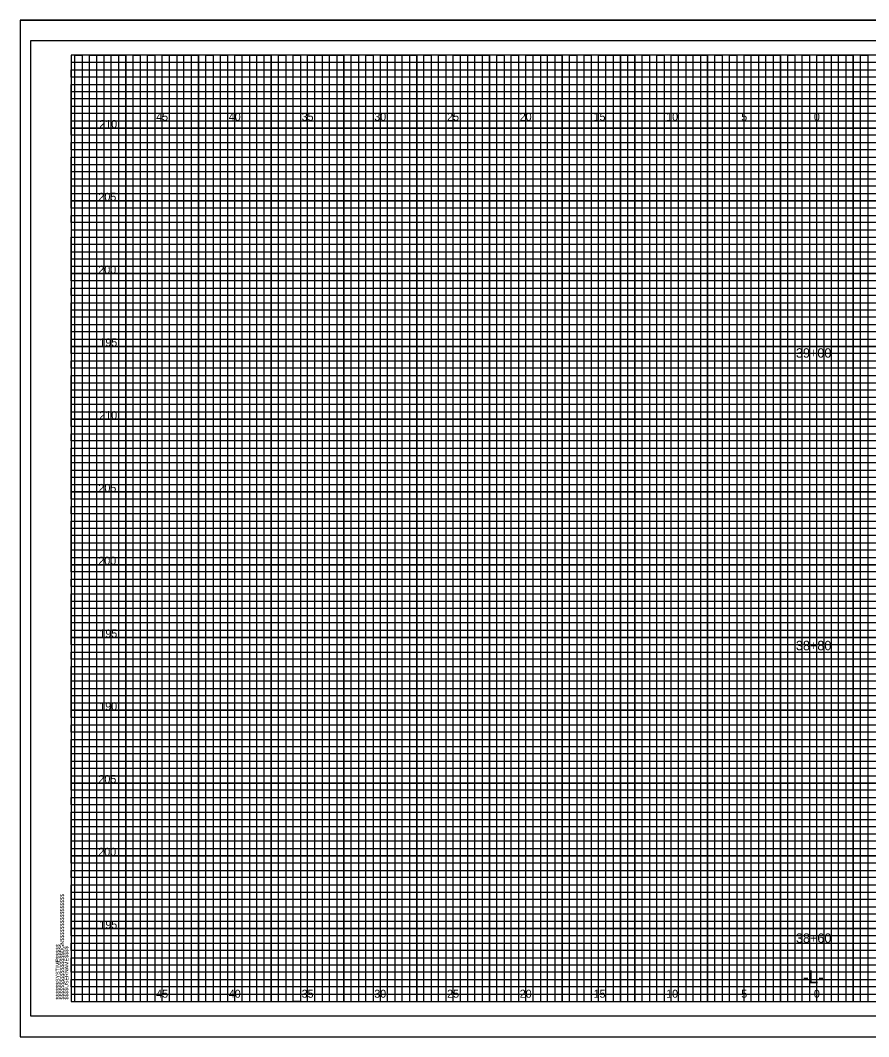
# Model space of a CAD drawing. Extents: x -4 to 103, y -2 to 6583.
# Drawn here: x -3.5 to 54.8, y 2830.6 to 2900.4 of the extents above; entities that cross this region are included whole.
import ezdxf

# ---------------------------------------------------------------- set-up
doc = ezdxf.new("R2010")
doc.units = 0
for name, color, linetype in [('Prop XS Alignment Label', 7, 'Continuous'), ('Prop XS Elevation Labels', 7, 'Continuous'), ('Prop XS Offset Labels', 7, 'Continuous'), ('Prop XS Station Labels', 7, 'Continuous'), ('Sheet Cross Section CELL', 7, 'Continuous'), ('Sheet Cross Section Grid Major CELL', 7, 'Continuous'), ('Sheet Cross Section Grid Middle CELL', 7, 'Continuous'), ('Sheet Cutting Line CELL', 7, 'Continuous'), ('Sheet DOT Grid CELL', 7, 'Continuous'), ('Sheet Plot Border Inside CELL', 7, 'Continuous'), ('Sheet Plot Border Outside CELL', 7, 'Continuous')]:
    doc.layers.add(name, color=color, linetype=linetype)

msp = doc.modelspace()

# ---------------------------------------------------------------- linework, layer by layer
at = {"layer": 'Sheet Cross Section CELL'}
msp.add_lwpolyline([(102.5, 2898), (0, 2898), (0, 2833), (102.5, 2833)], close=True, dxfattribs=at)
at = {"layer": 'Sheet Cross Section Grid Major CELL'}
for points in [[(1.25, 2833), (1.25, 2898), (3.75, 2898), (3.75, 2833), (6.25, 2833), (6.25, 2898), (8.75, 2898), (8.75, 2833), (11.25, 2833), (11.25, 2898), (13.75, 2898), (13.75, 2833), (16.25, 2833), (16.25, 2898), (18.75, 2898), (18.75, 2833), (21.25, 2833), (21.25, 2898), (23.75, 2898), (23.75, 2833), (26.25, 2833), (26.25, 2898), (28.75, 2898), (28.75, 2833), (31.25, 2833), (31.25, 2898), (33.75, 2898), (33.75, 2833), (36.25, 2833), (36.25, 2898), (38.75, 2898), (38.75, 2833), (41.25, 2833), (41.25, 2898), (43.75, 2898), (43.75, 2833), (46.25, 2833), (46.25, 2898), (48.75, 2898), (48.75, 2833), (51.25, 2833), (51.25, 2898), (53.75, 2898), (53.75, 2833)], [(102.5, 2893), (0, 2893), (0, 2895.5), (74.25, 2895.5)], [(102.5, 2888), (0, 2888), (0, 2890.5), (102.5, 2890.5)], [(102.5, 2883), (0, 2883), (0, 2885.5), (102.5, 2885.5)], [(102.5, 2878), (0, 2878), (0, 2880.5), (102.5, 2880.5)], [(102.5, 2873), (0, 2873), (0, 2875.5), (102.5, 2875.5)], [(102.5, 2868), (0, 2868), (0, 2870.5), (102.5, 2870.5)], [(102.5, 2863), (0, 2863), (0, 2865.5), (102.5, 2865.5)], [(102.5, 2858), (0, 2858), (0, 2860.5), (102.5, 2860.5)], [(102.5, 2853), (0, 2853), (0, 2855.5), (102.5, 2855.5)], [(102.5, 2848), (0, 2848), (0, 2850.5), (102.5, 2850.5)], [(102.5, 2843), (0, 2843), (0, 2845.5), (102.5, 2845.5)], [(102.5, 2838), (0, 2838), (0, 2840.5), (102.5, 2840.5)], [(0, 2835.5), (102.5, 2835.5)]]:
    msp.add_lwpolyline(points, dxfattribs=at)
at = {"layer": 'Sheet Cross Section Grid Middle CELL'}
for points in [[(0.25, 2833), (0.25, 2898), (0.75, 2898), (0.75, 2833), (1.75, 2833), (1.75, 2898), (2.25, 2898), (2.25, 2833), (2.75, 2833), (2.75, 2898), (3.25, 2898), (3.25, 2833), (4.25, 2833), (4.25, 2898), (4.75, 2898), (4.75, 2833), (5.25, 2833), (5.25, 2898), (5.75, 2898), (5.75, 2833), (6.75, 2833), (6.75, 2898), (7.25, 2898), (7.25, 2833), (7.75, 2833), (7.75, 2898), (8.25, 2898), (8.25, 2833), (9.25, 2833), (9.25, 2898), (9.75, 2898), (9.75, 2833), (10.25, 2833), (10.25, 2898), (10.75, 2898), (10.75, 2833), (11.75, 2833), (11.75, 2898), (12.25, 2898), (12.25, 2833), (12.75, 2833), (12.75, 2898), (13.25, 2898), (13.25, 2833), (14.25, 2833), (14.25, 2898), (14.75, 2898), (14.75, 2833), (15.75, 2833), (15.25, 2833), (15.25, 2898), (15.75, 2898), (15.75, 2833), (16.75, 2833), (16.75, 2898), (17.25, 2898), (17.25, 2833), (17.75, 2833), (17.75, 2898), (18.25, 2898), (18.25, 2833), (19.25, 2833), (19.25, 2898), (19.75, 2898), (19.75, 2833), (20.25, 2833), (20.25, 2898), (20.75, 2898), (20.75, 2833), (21.75, 2833), (21.75, 2898), (22.25, 2898), (22.25, 2833), (22.75, 2833), (22.75, 2898), (23.25, 2898), (23.25, 2833), (24.25, 2833), (24.25, 2898), (24.75, 2898), (24.75, 2833), (25.25, 2833), (25.25, 2898), (25.75, 2898), (25.75, 2833), (26.75, 2833), (26.75, 2898), (27.25, 2898), (27.25, 2833), (27.75, 2833), (27.75, 2898), (28.25, 2898), (28.25, 2833), (29.25, 2833), (29.25, 2898), (29.75, 2898), (29.75, 2833), (30.25, 2833), (30.25, 2898), (30.75, 2898), (30.75, 2833)], [(30.75, 2833), (31.75, 2833), (31.75, 2898), (32.25, 2898), (32.25, 2833), (32.75, 2833), (32.75, 2898), (33.25, 2898), (33.25, 2833), (34.25, 2833), (34.25, 2898), (34.75, 2898), (34.75, 2833), (35.25, 2833), (35.25, 2898), (35.75, 2898), (35.75, 2833), (36.75, 2833), (36.75, 2898), (37.25, 2898), (37.25, 2833), (37.75, 2833), (37.75, 2898), (37.75, 2833)], [(38.25, 2898), (38.25, 2833), (39.25, 2833), (39.25, 2898), (39.75, 2898), (39.75, 2833), (40.25, 2833), (40.25, 2898), (40.75, 2898), (40.75, 2833), (41.75, 2833), (41.75, 2898), (42.25, 2898), (42.25, 2833), (42.75, 2833), (42.75, 2898), (43.25, 2898), (43.25, 2833), (43.75, 2833), (44.25, 2833), (44.25, 2898), (44.75, 2898), (44.75, 2833), (45.25, 2833), (45.25, 2898), (45.75, 2898), (45.75, 2833), (46.75, 2833), (46.75, 2898), (47.25, 2898), (47.25, 2833), (47.75, 2833), (47.75, 2898), (48.25, 2898), (48.25, 2833), (49.25, 2833), (49.25, 2898), (49.75, 2898), (49.75, 2833), (50.25, 2833), (50.25, 2898), (50.75, 2898), (50.75, 2833), (51.75, 2833), (51.75, 2898), (52.25, 2898), (52.25, 2833), (52.75, 2833), (52.75, 2898), (53.25, 2898), (53.25, 2833), (54.25, 2833), (54.25, 2898), (54.75, 2898), (54.75, 2833), (55.25, 2833)], [(0, 2895), (0, 2896), (74.25, 2896), (74.25, 2896.5), (0, 2896.5), (0, 2897), (74.25, 2897), (74.25, 2897.5), (0, 2897.5)], [(102.5, 2895), (0, 2895)], [(102.5, 2894), (0, 2894), (0, 2894.5), (102.5, 2894.5)], [(102.5, 2892.5), (0, 2892.5), (0, 2893.5), (102.5, 2893.5)], [(102.5, 2891.5), (0, 2891.5), (0, 2892), (102.5, 2892)], [(102.5, 2890), (0, 2890), (0, 2891), (102.5, 2891)], [(102.5, 2889), (0, 2889), (0, 2889.5), (102.5, 2889.5)], [(102.5, 2887.5), (0, 2887.5), (0, 2888.5), (102.5, 2888.5)], [(102.5, 2886.5), (0, 2886.5), (0, 2887), (102.5, 2887)], [(0, 2886), (102.5, 2886)], [(102.5, 2885), (0, 2885)], [(102.5, 2884), (0, 2884), (0, 2884.5), (102.5, 2884.5)], [(102.5, 2882.5), (0, 2882.5), (0, 2883.5), (102.5, 2883.5)], [(102.5, 2881.5), (0, 2881.5), (0, 2882), (102.5, 2882)], [(102.5, 2880), (0, 2880), (0, 2881), (102.5, 2881)], [(102.5, 2879), (0, 2879), (0, 2879.5), (102.5, 2879.5)], [(102.5, 2877.5), (0, 2877.5), (0, 2878.5), (102.5, 2878.5)], [(102.5, 2876.5), (0, 2876.5), (0, 2877), (102.5, 2877)], [(102.5, 2875), (0, 2875), (0, 2876), (102.5, 2876)], [(102.5, 2874), (0, 2874), (0, 2874.5), (102.5, 2874.5)], [(102.5, 2872.5), (0, 2872.5), (0, 2873.5), (102.5, 2873.5)], [(102.5, 2871.5), (0, 2871.5), (0, 2872), (102.5, 2872)], [(102.5, 2870), (0, 2870), (0, 2871), (102.5, 2871)], [(102.5, 2869), (0, 2869), (0, 2869.5), (102.5, 2869.5)], [(102.5, 2867.5), (0, 2867.5), (0, 2868.5), (102.5, 2868.5)], [(102.5, 2866.5), (0, 2866.5), (0, 2867), (102.5, 2867)], [(102.5, 2865), (0, 2865), (0, 2866), (102.5, 2866)], [(102.5, 2864), (0, 2864), (0, 2864.5)], [(0, 2864.5), (102.5, 2864.5)], [(102.5, 2862.5), (0, 2862.5), (0, 2863.5), (102.5, 2863.5)], [(102.5, 2861.5), (0, 2861.5), (0, 2862), (102.5, 2862)], [(102.5, 2860), (0, 2860), (0, 2861), (102.5, 2861)], [(102.5, 2859), (0, 2859), (0, 2859.5), (102.5, 2859.5)], [(102.5, 2857.5), (0, 2857.5), (0, 2858.5), (102.5, 2858.5)], [(102.5, 2856.5), (0, 2856.5), (0, 2857), (102.5, 2857)], [(102.5, 2855), (0, 2855), (0, 2856), (102.5, 2856)], [(102.5, 2854), (0, 2854), (0, 2854.5), (102.5, 2854.5)], [(102.5, 2852.5), (0, 2852.5), (0, 2853.5), (102.5, 2853.5)], [(102.5, 2851.5), (0, 2851.5), (0, 2852), (102.5, 2852)], [(102.5, 2850), (0, 2850), (0, 2851), (102.5, 2851)], [(102.5, 2849), (0, 2849), (0, 2849.5), (102.5, 2849.5)], [(102.5, 2847.5), (0, 2847.5), (0, 2848.5), (102.5, 2848.5)], [(102.5, 2846.5), (0, 2846.5), (0, 2847), (102.5, 2847)], [(102.5, 2845), (0, 2845), (0, 2846), (102.5, 2846)], [(102.5, 2844), (0, 2844), (0, 2844.5), (102.5, 2844.5)], [(102.5, 2842.5), (0, 2842.5), (0, 2843.5), (102.5, 2843.5)], [(102.5, 2841.5), (0, 2841.5), (0, 2842), (102.5, 2842)], [(102.5, 2840), (0, 2840), (0, 2841), (102.5, 2841)], [(102.5, 2839), (0, 2839), (0, 2839.5), (102.5, 2839.5)], [(102.5, 2837.5), (0, 2837.5), (0, 2838.5), (102.5, 2838.5)], [(102.5, 2836.5), (0, 2836.5), (0, 2837), (102.5, 2837)], [(102.5, 2835), (0, 2835), (0, 2836), (102.5, 2836)], [(102.5, 2834), (0, 2834), (0, 2834.5), (102.5, 2834.5)], [(0, 2833.5), (102.5, 2833.5)]]:
    msp.add_lwpolyline(points, dxfattribs=at)
at = {"layer": 'Sheet Cutting Line CELL'}
for p, q in [((-3.5, 2900.4), (103.4, 2900.4)), ((-3.5, 2900.4), (-3.5, 2830.575)), ((-3.5, 2830.575), (103.4, 2830.575))]:
    msp.add_line(p, q, dxfattribs=at)
at = {"layer": 'Sheet DOT Grid CELL'}
for p, q in [((1.25, 2833), (1.25, 2898)), ((3.75, 2833), (3.75, 2898)), ((6.25, 2833), (6.25, 2898)), ((8.75, 2833), (8.75, 2898)), ((11.25, 2833), (11.25, 2898)), ((13.75, 2833), (13.75, 2898)), ((16.25, 2833), (16.25, 2898)), ((18.75, 2833), (18.75, 2898)), ((21.25, 2833), (21.25, 2898)), ((23.75, 2833), (23.75, 2898)), ((26.25, 2833), (26.25, 2898)), ((28.75, 2833), (28.75, 2898)), ((31.25, 2833), (31.25, 2898)), ((33.75, 2833), (33.75, 2898)), ((36.25, 2833), (36.25, 2898)), ((38.75, 2833), (38.75, 2898)), ((41.25, 2833), (41.25, 2898)), ((43.75, 2833), (43.75, 2898)), ((46.25, 2833), (46.25, 2898)), ((48.75, 2833), (48.75, 2898)), ((51.25, 2833), (51.25, 2898)), ((53.75, 2833), (53.75, 2898)), ((0, 2895.5), (74.25, 2895.5)), ((0, 2893), (102.5, 2893)), ((0, 2890.5), (102.5, 2890.5)), ((0, 2888), (102.5, 2888)), ((0, 2885.5), (102.5, 2885.5)), ((0, 2883), (102.5, 2883)), ((0, 2880.5), (102.5, 2880.5)), ((0, 2878), (102.5, 2878)), ((0, 2875.5), (102.5, 2875.5)), ((0, 2873), (102.5, 2873)), ((0, 2870.5), (102.5, 2870.5)), ((0, 2868), (102.5, 2868)), ((0, 2865.5), (102.5, 2865.5)), ((0, 2863), (102.5, 2863)), ((0, 2860.5), (102.5, 2860.5)), ((0, 2858), (102.5, 2858)), ((0, 2855.5), (102.5, 2855.5)), ((0, 2853), (102.5, 2853)), ((0, 2850.5), (102.5, 2850.5)), ((0, 2848), (102.5, 2848)), ((0, 2845.5), (102.5, 2845.5)), ((0, 2843), (102.5, 2843)), ((0, 2840.5), (102.5, 2840.5)), ((0, 2838), (102.5, 2838)), ((0, 2835.5), (102.5, 2835.5))]:
    msp.add_line(p, q, dxfattribs=at)
at = {"layer": 'Sheet Plot Border Inside CELL'}
msp.add_lwpolyline([(103, 2899), (-2.8, 2899), (-2.8, 2832), (103, 2832)], close=True, dxfattribs=at)
at = {"layer": 'Sheet Plot Border Outside CELL'}
msp.add_lwpolyline([(103.4, 2900.4), (-3.5, 2900.4), (-3.5, 2830.575), (103.4, 2830.575)], close=True, dxfattribs=at)

# ---------------------------------------------------------------- texts
at = {"layer": 'Prop XS Alignment Label'}
msp.add_text('-L-', height=0.875, dxfattribs=at).set_placement((50.307, 2834.25))
at = {"layer": 'Prop XS Elevation Labels'}
for s, p in [('210', (1.93, 2893)), ('205', (1.872, 2888)), ('200', (1.864, 2883)), ('195', (1.938, 2878)), ('210', (1.93, 2873)), ('205', (1.872, 2868)), ('200', (1.864, 2863)), ('195', (1.938, 2858)), ('190', (1.93, 2853)), ('205', (1.872, 2848)), ('200', (1.864, 2843)), ('195', (1.938, 2838))]:
    msp.add_text(s, height=0.55, dxfattribs=at).set_placement(p)
at = {"layer": 'Prop XS Offset Labels'}
for s, p in [('45', (5.84, 2893.5)), ('40', (10.831, 2893.5)), ('35', (15.84, 2893.5)), ('30', (20.831, 2893.5)), ('25', (25.84, 2893.5)), ('20', (30.831, 2893.5)), ('15', (35.906, 2893.5)), ('10', (40.897, 2893.5)), ('5', (46.057, 2893.5)), ('0', (51.049, 2893.5)), ('0', (51.049, 2893.5)), ('45', (5.84, 2833.25)), ('40', (10.831, 2833.25)), ('35', (15.84, 2833.25)), ('30', (20.831, 2833.25)), ('25', (25.84, 2833.25)), ('20', (30.831, 2833.25)), ('15', (35.906, 2833.25)), ('10', (40.897, 2833.25)), ('5', (46.057, 2833.25)), ('0', (51.049, 2833.25)), ('0', (51.049, 2833.25))]:
    msp.add_text(s, height=0.55, dxfattribs=at).set_placement(p)
at = {"layer": 'Prop XS Station Labels'}
for s, p in [('39+00', (49.816, 2877.222)), ('38+80', (49.816, 2857.122)), ('38+60', (49.816, 2837.022))]:
    msp.add_text(s, height=0.65, dxfattribs=at).set_placement(p)
at = {"layer": 'Sheet Cross Section CELL'}
for s, p in [('$$$$$$$$$$$$$$$$DGN$$$$$$$$$$$$$$$$', (-0.5, 2833.125)), ('$$$$$$SYSTIME$$$$$', (-0.797, 2833.125)), ('$$$$USERNAME$$$$', (-0.2, 2833.125))]:
    msp.add_text(s, height=0.2625, rotation=90, dxfattribs=at).set_placement(p)
at = {"layer": 'Sheet Cross Section Grid Major CELL'}
msp.add_text('040397', height=0.0025, rotation=90, dxfattribs=at).set_placement((-0.001, 2897.986))

doc.saveas('drawing.dxf')
